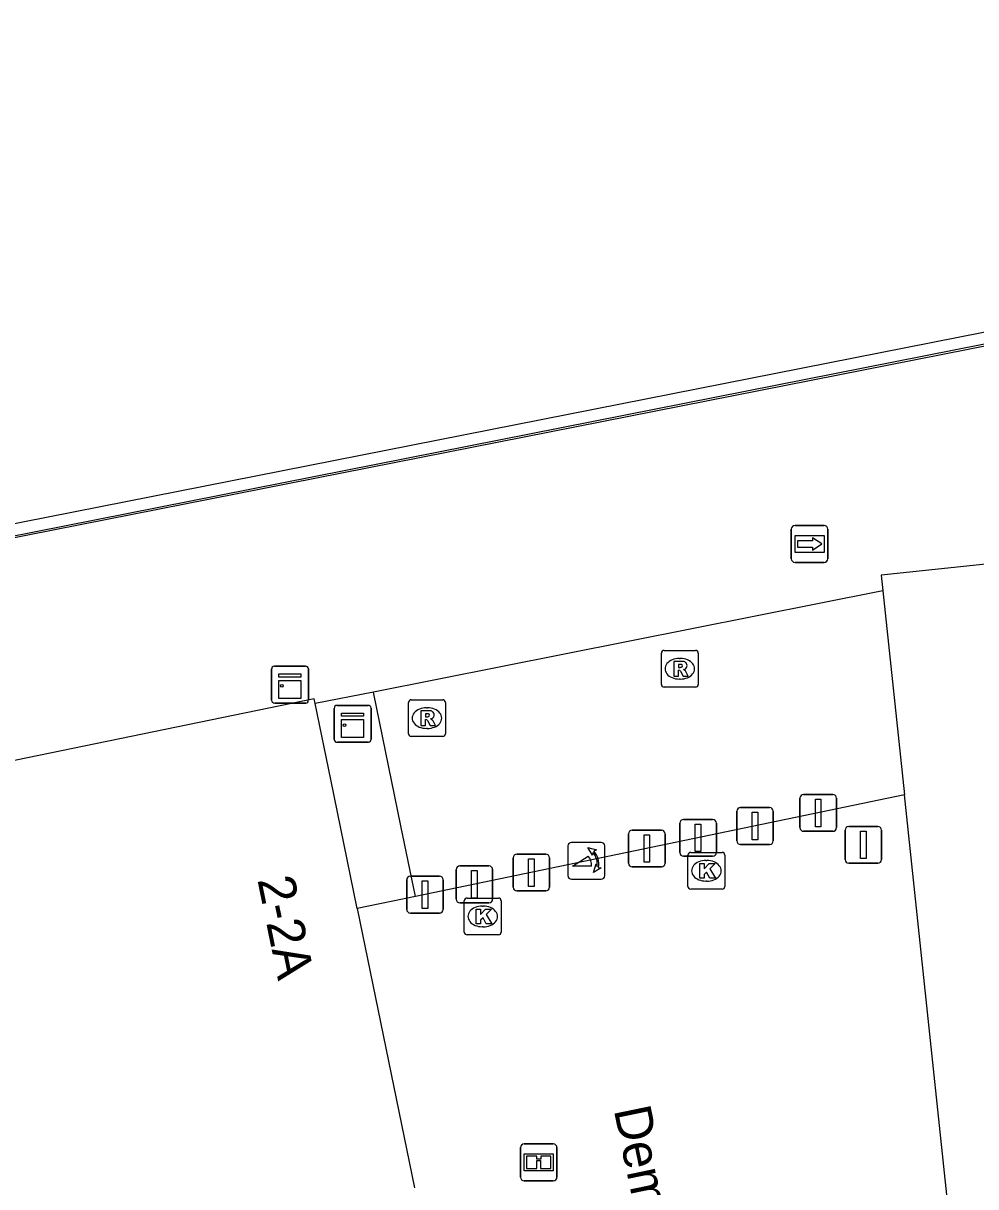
# Model space of a CAD drawing. Extents: x 161087 to 161922, y 382574 to 383873.
# Drawn here: x 161215.79 to 161241.64, y 383542.73 to 383574.33 of the extents above; entities that cross this region are included whole.
import ezdxf

# ---------------------------------------------------------------- set-up
doc = ezdxf.new("R2010")
doc.units = 0
for name, color, linetype in [('IMGEO_Afsluitpaal', 7, 'Continuous'), ('IMGEO_Informatiebord', 7, 'Continuous'), ('IMGEO_Kast', 7, 'Continuous'), ('IMGEO_Kolk', 7, 'Continuous'), ('IMGEO_Lijnafwatering', 7, 'Continuous'), ('IMGEO_Openbare_ruimte_label', 7, 'Continuous'), ('IMGEO_Pand', 7, 'Continuous'), ('IMGEO_Pand_nummerreeks', 7, 'Continuous'), ('IMGEO_Pand_overbouw', 7, 'Continuous'), ('IMGEO_Poller', 7, 'Continuous'), ('IMGEO_Rioolput', 7, 'Continuous'), ('IMGEO_Voetgangersgebied_open', 7, 'Continuous'), ('IMGEO_Wegwijzer', 7, 'Continuous')]:
    doc.layers.add(name, color=color, linetype=linetype)

msp = doc.modelspace()

# ---------------------------------------------------------------- linework, layer by layer
at = {"layer": 'IMGEO_Afsluitpaal'}
for p, q in [((161236.969, 383553.386), (161237.759, 383553.386)), ((161237.759, 383553.386), (161236.969, 383553.386)), ((161235.255, 383553.03), (161236.045, 383553.03)), ((161236.045, 383553.03), (161235.255, 383553.03)), ((161236.869, 383552.486), (161236.869, 383553.286)), ((161236.869, 383553.286), (161236.869, 383552.486)), ((161237.859, 383553.286), (161237.859, 383552.486)), ((161237.859, 383552.486), (161237.859, 383553.286)), ((161233.71, 383552.709), (161234.5, 383552.709)), ((161234.5, 383552.709), (161233.71, 383552.709)), ((161235.155, 383552.13), (161235.155, 383552.93)), ((161235.155, 383552.93), (161235.155, 383552.13)), ((161236.145, 383552.93), (161236.145, 383552.13)), ((161236.145, 383552.13), (161236.145, 383552.93)), ((161232.318, 383552.419), (161233.108, 383552.419)), ((161233.108, 383552.419), (161232.318, 383552.419)), ((161233.61, 383551.809), (161233.61, 383552.609)), ((161233.61, 383552.609), (161233.61, 383551.809)), ((161234.6, 383552.609), (161234.6, 383551.809)), ((161234.6, 383551.809), (161234.6, 383552.609)), ((161237.759, 383552.386), (161236.969, 383552.386)), ((161236.969, 383552.386), (161237.759, 383552.386)), ((161238.093, 383551.619), (161238.093, 383552.419)), ((161238.093, 383552.419), (161238.093, 383551.619)), ((161238.193, 383552.519), (161238.983, 383552.519)), ((161238.983, 383552.519), (161238.193, 383552.519)), ((161239.083, 383552.419), (161239.083, 383551.619)), ((161239.083, 383551.619), (161239.083, 383552.419)), ((161232.218, 383551.519), (161232.218, 383552.319)), ((161232.218, 383552.319), (161232.218, 383551.519)), ((161233.208, 383552.319), (161233.208, 383551.519)), ((161233.208, 383551.519), (161233.208, 383552.319)), ((161229.185, 383551.767), (161229.975, 383551.767)), ((161229.975, 383551.767), (161229.185, 383551.767)), ((161236.045, 383552.03), (161235.255, 383552.03)), ((161235.255, 383552.03), (161236.045, 383552.03)), ((161227.64, 383551.446), (161228.43, 383551.446)), ((161228.43, 383551.446), (161227.64, 383551.446)), ((161229.085, 383550.867), (161229.085, 383551.667)), ((161229.085, 383551.667), (161229.085, 383550.867)), ((161230.075, 383551.667), (161230.075, 383550.867)), ((161230.075, 383550.867), (161230.075, 383551.667)), ((161234.5, 383551.709), (161233.71, 383551.709)), ((161233.71, 383551.709), (161234.5, 383551.709)), ((161238.983, 383551.519), (161238.193, 383551.519)), ((161238.193, 383551.519), (161238.983, 383551.519)), ((161226.297, 383551.167), (161227.087, 383551.167)), ((161227.087, 383551.167), (161226.297, 383551.167)), ((161227.54, 383550.546), (161227.54, 383551.346)), ((161227.54, 383551.346), (161227.54, 383550.546)), ((161228.53, 383551.346), (161228.53, 383550.546)), ((161228.53, 383550.546), (161228.53, 383551.346)), ((161233.108, 383551.419), (161232.318, 383551.419)), ((161232.318, 383551.419), (161233.108, 383551.419)), ((161226.197, 383550.267), (161226.197, 383551.067)), ((161226.197, 383551.067), (161226.197, 383550.267)), ((161227.187, 383551.067), (161227.187, 383550.267)), ((161227.187, 383550.267), (161227.187, 383551.067)), ((161229.975, 383550.767), (161229.185, 383550.767)), ((161229.185, 383550.767), (161229.975, 383550.767)), ((161228.43, 383550.446), (161227.64, 383550.446)), ((161227.64, 383550.446), (161228.43, 383550.446)), ((161227.087, 383550.167), (161226.297, 383550.167)), ((161226.297, 383550.167), (161227.087, 383550.167))]:
    msp.add_line(p, q, dxfattribs=at)
for points in [[(161237.289, 383553.261), (161237.439, 383553.261), (161237.439, 383552.511), (161237.289, 383552.511), (161237.289, 383553.261)], [(161235.575, 383552.905), (161235.725, 383552.905), (161235.725, 383552.155), (161235.575, 383552.155), (161235.575, 383552.905)], [(161234.03, 383552.584), (161234.18, 383552.584), (161234.18, 383551.834), (161234.03, 383551.834), (161234.03, 383552.584)], [(161238.513, 383552.394), (161238.663, 383552.394), (161238.663, 383551.644), (161238.513, 383551.644), (161238.513, 383552.394)], [(161232.638, 383552.294), (161232.788, 383552.294), (161232.788, 383551.544), (161232.638, 383551.544), (161232.638, 383552.294)], [(161229.505, 383551.642), (161229.655, 383551.642), (161229.655, 383550.892), (161229.505, 383550.892), (161229.505, 383551.642)], [(161227.96, 383551.321), (161228.11, 383551.321), (161228.11, 383550.571), (161227.96, 383550.571), (161227.96, 383551.321)], [(161226.617, 383551.042), (161226.767, 383551.042), (161226.767, 383550.292), (161226.617, 383550.292), (161226.617, 383551.042)]]:
    msp.add_lwpolyline(points, dxfattribs=at)
for centre, start, end in [((161236.969, 383553.286), 90, 180), ((161236.969, 383553.286), 90, 180), ((161237.759, 383553.286), 0, 90), ((161237.759, 383553.286), 360, 90), ((161235.255, 383552.93), 90, 180), ((161235.255, 383552.93), 90, 180), ((161236.045, 383552.93), 0, 90), ((161236.045, 383552.93), 360, 90), ((161233.71, 383552.609), 90, 180), ((161233.71, 383552.609), 90, 180), ((161234.5, 383552.609), 0, 90), ((161234.5, 383552.609), 360, 90), ((161232.318, 383552.319), 90, 180), ((161232.318, 383552.319), 90, 180), ((161233.108, 383552.319), 0, 90), ((161233.108, 383552.319), 360, 90), ((161236.969, 383552.486), 180, 270), ((161236.969, 383552.486), 180, 270), ((161237.759, 383552.486), 270, 0), ((161237.759, 383552.486), 270, 0), ((161238.193, 383552.419), 90, 180), ((161238.193, 383552.419), 90, 180), ((161238.983, 383552.419), 0, 90), ((161238.983, 383552.419), 360, 90), ((161235.255, 383552.13), 180, 270), ((161235.255, 383552.13), 180, 270), ((161236.045, 383552.13), 270, 0), ((161236.045, 383552.13), 270, 0), ((161229.185, 383551.667), 90, 180), ((161229.185, 383551.667), 90, 180), ((161229.975, 383551.667), 0, 90), ((161229.975, 383551.667), 360, 90), ((161233.71, 383551.809), 180, 270), ((161233.71, 383551.809), 180, 270), ((161234.5, 383551.809), 270, 0), ((161234.5, 383551.809), 270, 0), ((161227.64, 383551.346), 90, 180), ((161227.64, 383551.346), 90, 180), ((161228.43, 383551.346), 0, 90), ((161228.43, 383551.346), 360, 90), ((161232.318, 383551.519), 180, 270), ((161232.318, 383551.519), 180, 270), ((161233.108, 383551.519), 270, 0), ((161233.108, 383551.519), 270, 0), ((161238.193, 383551.619), 180, 270), ((161238.193, 383551.619), 180, 270), ((161238.983, 383551.619), 270, 0), ((161238.983, 383551.619), 270, 0), ((161226.297, 383551.067), 90, 180), ((161226.297, 383551.067), 90, 180), ((161227.087, 383551.067), 0, 90), ((161227.087, 383551.067), 360, 90), ((161229.185, 383550.867), 180, 270), ((161229.185, 383550.867), 180, 270), ((161229.975, 383550.867), 270, 0), ((161229.975, 383550.867), 270, 0), ((161227.64, 383550.546), 180, 270), ((161227.64, 383550.546), 180, 270), ((161228.43, 383550.546), 270, 0), ((161228.43, 383550.546), 270, 0), ((161226.297, 383550.267), 180, 270), ((161226.297, 383550.267), 180, 270), ((161227.087, 383550.267), 270, 0), ((161227.087, 383550.267), 270, 0)]:
    msp.add_arc(centre, 0.1, start, end, dxfattribs=at)
at = {"layer": 'IMGEO_Informatiebord'}
for p, q in [((161229.386, 383543.897), (161230.176, 383543.897)), ((161230.176, 383543.897), (161229.386, 383543.897)), ((161229.286, 383542.997), (161229.286, 383543.797)), ((161229.286, 383543.797), (161229.286, 383542.997)), ((161230.276, 383543.797), (161230.276, 383542.997)), ((161230.276, 383542.997), (161230.276, 383543.797)), ((161230.176, 383542.897), (161229.386, 383542.897)), ((161229.386, 383542.897), (161230.176, 383542.897))]:
    msp.add_line(p, q, dxfattribs=at)
for points in [[(161229.387, 383543.629), (161230.175, 383543.629), (161230.175, 383543.165), (161229.387, 383543.165), (161229.387, 383543.629)], [(161229.452, 383543.564), (161229.452, 383543.23), (161229.727, 383543.23), (161229.728, 383543.443), (161229.832, 383543.444), (161229.833, 383543.23), (161230.11, 383543.23), (161230.11, 383543.564), (161229.834, 383543.564), (161229.834, 383543.484), (161229.728, 383543.484), (161229.728, 383543.564), (161229.452, 383543.564)]]:
    msp.add_lwpolyline(points, dxfattribs=at)
for centre, start, end in [((161229.386, 383543.797), 90, 180), ((161229.386, 383543.797), 90, 180), ((161230.176, 383543.797), 0, 90), ((161230.176, 383543.797), 360, 90), ((161229.386, 383542.997), 180, 270), ((161229.386, 383542.997), 180, 270), ((161230.176, 383542.997), 270, 0), ((161230.176, 383542.997), 270, 0)]:
    msp.add_arc(centre, 0.1, start, end, dxfattribs=at)
at = {"layer": 'IMGEO_Kast'}
for p, q in [((161222.607, 383556.87), (161223.448, 383556.87)), ((161223.448, 383556.87), (161222.607, 383556.87)), ((161222.532, 383555.945), (161222.532, 383556.786)), ((161222.532, 383556.786), (161222.532, 383555.945)), ((161223.532, 383556.795), (161223.532, 383555.954)), ((161223.532, 383555.954), (161223.532, 383556.795)), ((161223.457, 383555.87), (161222.616, 383555.87)), ((161222.616, 383555.87), (161223.457, 383555.87)), ((161224.232, 383554.882), (161224.232, 383555.723)), ((161224.232, 383555.723), (161224.232, 383554.882)), ((161224.307, 383555.807), (161225.148, 383555.807)), ((161225.148, 383555.807), (161224.307, 383555.807)), ((161225.232, 383555.732), (161225.232, 383554.891)), ((161225.232, 383554.891), (161225.232, 383555.732)), ((161225.157, 383554.807), (161224.316, 383554.807)), ((161224.316, 383554.807), (161225.157, 383554.807))]:
    msp.add_line(p, q, dxfattribs=at)
for points in [[(161222.727, 383556.66), (161223.327, 383556.66), (161223.327, 383556.575), (161222.727, 383556.575), (161222.727, 383556.66)], [(161222.727, 383556.485), (161223.327, 383556.485), (161223.327, 383555.996), (161222.727, 383555.996), (161222.727, 383556.485)], [(161224.427, 383555.597), (161225.027, 383555.597), (161225.027, 383555.512), (161224.427, 383555.512), (161224.427, 383555.597)], [(161224.427, 383555.422), (161225.027, 383555.422), (161225.027, 383554.933), (161224.427, 383554.933), (161224.427, 383555.422)]]:
    msp.add_lwpolyline(points, dxfattribs=at)
for centre in [(161222.811, 383556.334), (161224.511, 383555.271)]:
    msp.add_circle(centre, 0.0377, dxfattribs=at)
for centre, start, end in [((161222.61, 383556.792), 92.4484, 184.2845), ((161222.61, 383556.792), 92.4484, 184.2845), ((161223.454, 383556.792), 2.4484, 94.2845), ((161223.454, 383556.792), 2.4484, 94.2845), ((161222.61, 383555.948), 182.4484, 274.2845), ((161222.61, 383555.948), 182.4484, 274.2845), ((161223.454, 383555.948), 272.4484, 4.2845), ((161223.454, 383555.948), 272.4484, 4.2845), ((161224.31, 383555.729), 92.4484, 184.2845), ((161224.31, 383555.729), 92.4484, 184.2845), ((161225.154, 383555.729), 2.4484, 94.2845), ((161225.154, 383555.729), 2.4484, 94.2845), ((161224.31, 383554.885), 182.4484, 274.2845), ((161224.31, 383554.885), 182.4484, 274.2845), ((161225.154, 383554.885), 272.4484, 4.2845), ((161225.154, 383554.885), 272.4484, 4.2845)]:
    msp.add_arc(centre, 0.0779, start, end, dxfattribs=at)
at = {"layer": 'IMGEO_Kolk'}
for p, q in [((161233.904, 383551.814), (161234.756, 383551.814)), ((161233.829, 383550.888), (161233.829, 383551.74)), ((161234.317, 383551.594), (161234.342, 383551.594)), ((161234.83, 383551.74), (161234.83, 383550.888)), ((161234.756, 383550.814), (161233.904, 383550.814)), ((161234.34, 383551.034), (161234.315, 383551.034)), ((161227.761, 383549.648), (161227.761, 383550.5)), ((161227.836, 383550.574), (161228.688, 383550.574)), ((161228.762, 383550.5), (161228.762, 383549.648)), ((161228.249, 383550.354), (161228.274, 383550.354)), ((161228.688, 383549.574), (161227.836, 383549.574)), ((161228.272, 383549.794), (161228.247, 383549.794))]:
    msp.add_line(p, q, dxfattribs=at)
for points in [[(161233.904, 383551.814), (161234.756, 383551.814)], [(161233.829, 383550.888), (161233.829, 383551.74)], [(161234.15, 383551.514), (161234.273, 383551.514), (161234.273, 383551.363), (161234.403, 383551.514), (161234.567, 383551.514), (161234.421, 383551.363), (161234.574, 383551.114), (161234.422, 383551.114), (161234.337, 383551.278), (161234.273, 383551.211), (161234.273, 383551.114), (161234.15, 383551.114), (161234.15, 383551.514)], [(161234.83, 383551.74), (161234.83, 383550.888)], [(161234.756, 383550.814), (161233.904, 383550.814)], [(161227.761, 383549.648), (161227.761, 383550.5)], [(161227.836, 383550.574), (161228.688, 383550.574)], [(161228.762, 383550.5), (161228.762, 383549.648)], [(161228.082, 383550.274), (161228.205, 383550.274), (161228.205, 383550.123), (161228.335, 383550.274), (161228.499, 383550.274), (161228.353, 383550.123), (161228.506, 383549.874), (161228.354, 383549.874), (161228.269, 383550.038), (161228.205, 383549.971), (161228.205, 383549.874), (161228.082, 383549.874), (161228.082, 383550.274)], [(161228.688, 383549.574), (161227.836, 383549.574)]]:
    msp.add_lwpolyline(points, dxfattribs=at)
for centre, start, end in [((161233.906, 383551.738), 91.552, 178.448), ((161233.906, 383551.738), 91.552, 178.448), ((161234.754, 383551.738), 1.552, 88.448), ((161234.754, 383551.738), 1.552, 88.448), ((161233.906, 383550.89), 181.552, 268.448), ((161233.906, 383550.89), 181.552, 268.448), ((161234.754, 383550.89), 271.552, 358.448), ((161234.754, 383550.89), 271.552, 358.448), ((161227.838, 383550.498), 91.552, 178.448), ((161227.838, 383550.498), 91.552, 178.448), ((161228.686, 383550.498), 1.552, 88.448), ((161228.686, 383550.498), 1.552, 88.448), ((161227.838, 383549.65), 181.552, 268.448), ((161227.838, 383549.65), 181.552, 268.448), ((161228.686, 383549.65), 271.552, 358.448), ((161228.686, 383549.65), 271.552, 358.448)]:
    msp.add_arc(centre, 0.0765, start, end, dxfattribs=at)
for centre, major_axis, ratio, start_param, end_param in [((161234.316, 383551.314), (-0.387, 0.002), 0.722429, 4.712389, 7.853982), ((161234.341, 383551.314), (-0.39, 0.002), 0.717154, 1.570796, 4.712389), ((161228.248, 383550.074), (-0.387, 0.002), 0.722429, 4.712389, 7.853982), ((161228.273, 383550.074), (-0.39, 0.002), 0.717154, 1.570796, 4.712389)]:
    msp.add_ellipse(centre, major_axis=major_axis, ratio=ratio, start_param=start_param, end_param=end_param, dxfattribs=at)
at = {"layer": 'IMGEO_Lijnafwatering'}
for points in [[(161234.607, 383564.186), (161253.953, 383568.011)], [(161215.262, 383560.36), (161234.607, 383564.186)]]:
    msp.add_lwpolyline(points, dxfattribs=at)
at = {"layer": 'IMGEO_Pand'}
for points in [[(161304.112, 383566.187), (161239.077, 383559.341), (161239.122, 383558.916)], [(161239.122, 383558.916), (161239.708, 383553.373)], [(161223.717, 383555.854), (161223.691, 383555.981), (161186.626, 383548.354)], [(161224.858, 383550.286), (161224.139, 383553.795), (161223.717, 383555.854)], [(161241.552, 383537.541), (161241.38, 383537.555), (161239.708, 383553.373)], [(161224.858, 383550.286), (161226.411, 383542.705)]]:
    msp.add_lwpolyline(points, dxfattribs=at)
at = {"layer": 'IMGEO_Pand_overbouw'}
msp.add_lwpolyline([(161281.107, 383597.349), (161234.541, 383588.148), (161206.793, 383582.665), (161185.162, 383578.391), (161185.959, 383574.357), (161187.317, 383567.484), (161189.659, 383555.631), (161285.604, 383574.589), (161284.625, 383579.543), (161283.27, 383586.404)], close=True, dxfattribs=at)
at = {"layer": 'IMGEO_Poller'}
for p, q in [((161231.476, 383552.084), (161230.668, 383552.084)), ((161231.476, 383552.084), (161230.668, 383552.084)), ((161230.574, 383551.989), (161230.574, 383551.182)), ((161230.574, 383551.989), (161230.574, 383551.182)), ((161231.57, 383551.182), (161231.57, 383551.989)), ((161231.57, 383551.182), (161231.57, 383551.989)), ((161230.668, 383551.087), (161231.476, 383551.087)), ((161230.668, 383551.087), (161231.476, 383551.087))]:
    msp.add_line(p, q, dxfattribs=at)
for points in [[(161231.253, 383551.813), (161231.241, 383551.74), (161231.116, 383551.945)], [(161231.116, 383551.945), (161231.347, 383551.879), (161231.276, 383551.847)], [(161231.209, 383551.44), (161230.696, 383551.44), (161231.126, 383551.715)], [(161231.269, 383551.268), (161231.335, 383551.499), (161231.365, 383551.431)], [(161231.401, 383551.404), (161231.473, 383551.393), (161231.269, 383551.268)]]:
    msp.add_lwpolyline(points, dxfattribs=at)
for centre, radius, start, end in [((161230.668, 383551.989), 0.0946, 90, 180), ((161230.668, 383551.989), 0.0946, 90, 180), ((161231.476, 383551.989), 0.0946, 0, 90), ((161231.476, 383551.989), 0.0946, 0, 90), ((161230.895, 383551.5), 0.476, 351.7527, 41.1691), ((161230.895, 383551.5), 0.516, 349.3569, 42.2912), ((161230.881, 383551.49), 0.332, 351.3247, 42.4854), ((161230.668, 383551.182), 0.0946, 180, 270), ((161230.668, 383551.182), 0.0946, 180, 270), ((161231.476, 383551.182), 0.0946, 270, 0), ((161231.476, 383551.182), 0.0946, 270, 0)]:
    msp.add_arc(centre, radius, start, end, dxfattribs=at)
at = {"layer": 'IMGEO_Rioolput'}
for p, q in [((161233.108, 383556.374), (161233.108, 383557.226)), ((161233.183, 383557.3), (161234.035, 383557.3)), ((161234.109, 383557.226), (161234.109, 383556.374)), ((161233.596, 383557.08), (161233.621, 383557.08)), ((161233.619, 383556.52), (161233.594, 383556.52)), ((161234.035, 383556.3), (161233.183, 383556.3)), ((161226.247, 383555.034), (161226.247, 383555.886)), ((161226.322, 383555.96), (161227.174, 383555.96)), ((161227.248, 383555.886), (161227.248, 383555.034)), ((161226.735, 383555.74), (161226.76, 383555.74)), ((161227.174, 383554.96), (161226.322, 383554.96)), ((161226.758, 383555.18), (161226.733, 383555.18))]:
    msp.add_line(p, q, dxfattribs=at)
for points in [[(161233.108, 383556.374), (161233.108, 383557.226)], [(161233.183, 383557.3), (161234.035, 383557.3)], [(161234.109, 383557.226), (161234.109, 383556.374)], [(161233.697, 383556.998), (161233.445, 383557), (161233.445, 383556.6)], [(161233.623, 383556.919), (161233.569, 383556.919), (161233.569, 383556.838)], [(161233.569, 383556.838), (161233.621, 383556.838)], [(161233.445, 383556.6), (161233.569, 383556.6), (161233.569, 383556.762), (161233.58, 383556.762)], [(161233.627, 383556.733), (161233.698, 383556.6), (161233.838, 383556.6), (161233.773, 383556.726)], [(161234.035, 383556.3), (161233.183, 383556.3)], [(161226.247, 383555.034), (161226.247, 383555.886)], [(161226.322, 383555.96), (161227.174, 383555.96)], [(161227.248, 383555.886), (161227.248, 383555.034)], [(161226.836, 383555.658), (161226.584, 383555.66), (161226.584, 383555.26)], [(161226.762, 383555.579), (161226.708, 383555.579), (161226.708, 383555.498)], [(161226.584, 383555.26), (161226.708, 383555.26), (161226.708, 383555.422), (161226.719, 383555.422)], [(161226.708, 383555.498), (161226.76, 383555.498)], [(161226.766, 383555.393), (161226.837, 383555.26), (161226.977, 383555.26), (161226.912, 383555.386)], [(161227.174, 383554.96), (161226.322, 383554.96)]]:
    msp.add_lwpolyline(points, dxfattribs=at)
for centre, radius, start, end in [((161233.185, 383557.224), 0.0765, 91.552, 178.448), ((161233.185, 383557.224), 0.0765, 91.552, 178.448), ((161234.033, 383557.224), 0.0765, 1.552, 88.448), ((161234.033, 383557.224), 0.0765, 1.552, 88.448), ((161233.605, 383557.027), 0.19, 274.7715, 282.9687), ((161233.629, 383556.823), 0.0964, 77.0061, 93.1865), ((161233.643, 383556.88), 0.0378, 276.6634, 79.6772), ((161233.696, 383556.888), 0.109, 350.3612, 89.416), ((161233.694, 383556.888), 0.112, 277.5842, 350.9817), ((161233.579, 383556.709), 0.0533, 26.0293, 88.6989), ((161233.678, 383556.673), 0.108, 29.5134, 73.7905), ((161233.185, 383556.376), 0.0765, 181.552, 268.448), ((161233.185, 383556.376), 0.0765, 181.552, 268.448), ((161234.033, 383556.376), 0.0765, 271.552, 358.448), ((161234.033, 383556.376), 0.0765, 271.552, 358.448), ((161226.324, 383555.884), 0.0765, 91.552, 178.448), ((161226.324, 383555.884), 0.0765, 91.552, 178.448), ((161227.172, 383555.884), 0.0765, 1.552, 88.448), ((161227.172, 383555.884), 0.0765, 1.552, 88.448), ((161226.768, 383555.483), 0.0964, 77.0061, 93.1865), ((161226.782, 383555.54), 0.0378, 276.6634, 79.6772), ((161226.835, 383555.548), 0.109, 350.3612, 89.416), ((161226.718, 383555.369), 0.0533, 26.0293, 88.6989), ((161226.744, 383555.687), 0.19, 274.7715, 282.9687), ((161226.833, 383555.548), 0.112, 277.5842, 350.9817), ((161226.817, 383555.333), 0.108, 29.5134, 73.7905), ((161226.324, 383555.036), 0.0765, 181.552, 268.448), ((161226.324, 383555.036), 0.0765, 181.552, 268.448), ((161227.172, 383555.036), 0.0765, 271.552, 358.448), ((161227.172, 383555.036), 0.0765, 271.552, 358.448)]:
    msp.add_arc(centre, radius, start, end, dxfattribs=at)
for centre, major_axis, ratio, start_param, end_param in [((161233.595, 383556.8), (-0.387, 0.002), 0.722429, 4.712389, 7.853982), ((161233.62, 383556.8), (-0.39, 0.002), 0.717154, 1.570796, 4.712389), ((161226.734, 383555.46), (-0.387, 0.002), 0.722429, 4.712389, 7.853982), ((161226.759, 383555.46), (-0.39, 0.002), 0.717154, 1.570796, 4.712389)]:
    msp.add_ellipse(centre, major_axis=major_axis, ratio=ratio, start_param=start_param, end_param=end_param, dxfattribs=at)
at = {"layer": 'IMGEO_Voetgangersgebied_open'}
for points in [[(161185.395, 383554.412), (161301.766, 383577.405)], [(161239.122, 383558.916), (161225.296, 383556.168)], [(161225.296, 383556.168), (161223.717, 383555.854)], [(161226.437, 383550.614), (161226.042, 383552.537), (161225.296, 383556.168)], [(161239.708, 383553.373), (161226.437, 383550.614)], [(161226.437, 383550.614), (161224.858, 383550.286)]]:
    msp.add_lwpolyline(points, dxfattribs=at)
at = {"layer": 'IMGEO_Wegwijzer'}
for p, q in [((161236.735, 383560.69), (161237.525, 383560.69)), ((161237.525, 383560.69), (161236.735, 383560.69)), ((161236.635, 383559.79), (161236.635, 383560.59)), ((161236.635, 383560.59), (161236.635, 383559.79)), ((161237.625, 383560.59), (161237.625, 383559.79)), ((161237.625, 383559.79), (161237.625, 383560.59)), ((161237.525, 383559.69), (161236.735, 383559.69)), ((161236.735, 383559.69), (161237.525, 383559.69))]:
    msp.add_line(p, q, dxfattribs=at)
for points in [[(161236.736, 383560.422), (161237.524, 383560.422), (161237.524, 383559.958), (161236.736, 383559.958), (161236.736, 383560.422)], [(161236.801, 383560.274), (161236.801, 383560.19), (161236.801, 383560.106), (161237.212, 383560.106), (161237.212, 383560.023), (161237.459, 383560.19), (161237.212, 383560.357), (161237.212, 383560.274), (161236.801, 383560.274)]]:
    msp.add_lwpolyline(points, dxfattribs=at)
for centre, start, end in [((161236.735, 383560.59), 90, 180), ((161236.735, 383560.59), 90, 180), ((161237.525, 383560.59), 0, 90), ((161237.525, 383560.59), 360, 90), ((161236.735, 383559.79), 180, 270), ((161236.735, 383559.79), 180, 270), ((161237.525, 383559.79), 270, 0), ((161237.525, 383559.79), 270, 0)]:
    msp.add_arc(centre, 0.1, start, end, dxfattribs=at)

# ---------------------------------------------------------------- texts
at = {"layer": 'IMGEO_Openbare_ruimte_label'}
msp.add_text('Demer', height=1, rotation=281.7145, dxfattribs=at).set_placement((161231.814, 383544.828))
at = {"layer": 'IMGEO_Pand_nummerreeks'}
msp.add_text('2-2A', height=1, rotation=281.5771, dxfattribs=at).set_placement((161222.144, 383551.075))

doc.saveas('drawing.dxf')
